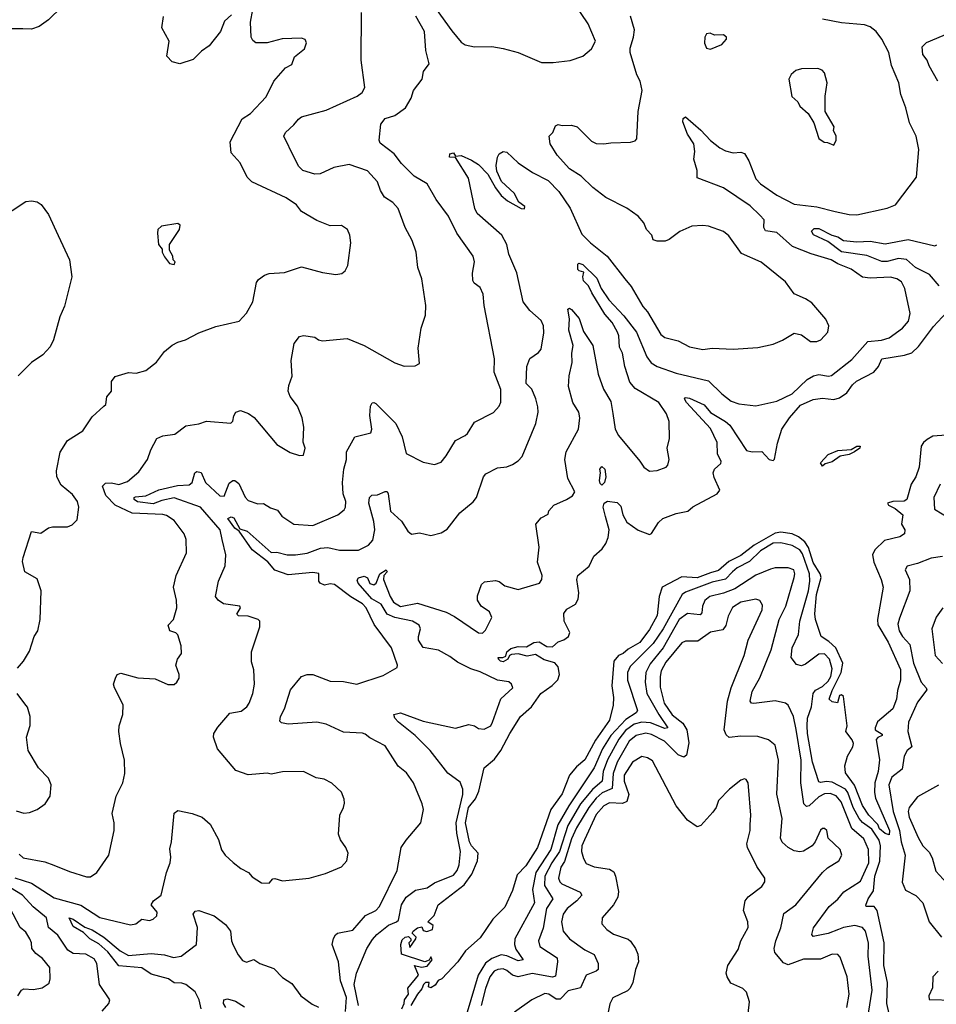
# Model space of a CAD drawing. Extents: x 1246230 to 1426786, y 660032 to 763141.
# Tile 343 of 566: x 1362013 to 1366833, y 705371 to 710548. Entities that reach past the tile are written whole.
import ezdxf

# ---------------------------------------------------------------- set-up
doc = ezdxf.new("R2010")
doc.units = 0

msp = doc.modelspace()

# ---------------------------------------------------------------- linework, layer by layer
at = {"layer": '0CON10XD'}
for points in [[(1362234.2, 710615.8), (1362165, 710546.7), (1362115, 710512.5), (1362075, 710497.5), (1362029.3, 710499.3)], [(1364180.9, 710635), (1364285, 710489.4), (1364335, 710429.4), (1364355, 710415.6), (1364404.5, 710404.5), (1364495, 710407.1), (1364555, 710396.4), (1364635, 710374.4), (1364757, 710323), (1364817.6, 710322.4), (1364907.6, 710332.4), (1364974.3, 710355.7), (1365020, 710395), (1365041.4, 710435), (1365002.4, 710525), (1364928, 710635)], [(1362001.1, 707138.9), (1362033.3, 707175), (1362065, 707227.5), (1362090, 707305), (1362109.2, 707335), (1362121.4, 707395), (1362125.8, 707545), (1362105, 707607.5), (1362040, 707645), (1362028.3, 707698.3), (1362030.7, 707719.3), (1362075, 707857.5), (1362125, 707847.5), (1362164.1, 707875.9), (1362185, 707881.2), (1362265, 707881.2), (1362288.8, 707891.2), (1362315, 707917.5), (1362324.2, 707985), (1362317.5, 708015), (1362290.9, 708050.9), (1362230.9, 708100.9), (1362209.2, 708145), (1362207.1, 708175), (1362226.4, 708273.6), (1362264.3, 708335.7), (1362345, 708386), (1362395, 708460), (1362455, 708516), (1362466, 708525), (1362472, 708565), (1362496.2, 708595), (1362496, 708645), (1362515, 708671.2), (1362585, 708692.5), (1362625, 708689.2), (1362676.8, 708703.2), (1362732.7, 708747.3), (1362775, 708802.5), (1362815, 708836), (1362845, 708852.5), (1362885, 708864), (1362955, 708901.2), (1363045, 708934), (1363167.9, 708962.1), (1363206.2, 709005), (1363238.8, 709065), (1363258, 709165), (1363268.8, 709181.2), (1363300, 709205), (1363325, 709212.5), (1363405, 709219.2), (1363495, 709247.5), (1363605, 709218), (1363675, 709208.8), (1363707.3, 709212.7), (1363725, 709227.5), (1363738.8, 709255), (1363754, 709375), (1363748.8, 709415), (1363736.7, 709445), (1363705, 709466), (1363645, 709463.3), (1363575, 709492.5), (1363495, 709539.4), (1363468.6, 709575), (1363415, 709611.4), (1363233.8, 709695), (1363209.1, 709719.1), (1363172, 709795), (1363125, 709847.5), (1363119.2, 709905), (1363183.8, 710026.2), (1363226.1, 710053.9), (1363308.9, 710141.1), (1363348.8, 710225), (1363410.8, 710295), (1363445, 710312.7), (1363458.3, 710351.7), (1363510, 710395), (1363521.2, 710425), (1363515, 710442.5), (1363495, 710450), (1363392.7, 710447.3), (1363315, 710426), (1363255, 710426.7), (1363238.3, 710438.3), (1363230, 710455), (1363226.7, 710535), (1363239.3, 710600.7)], [(1362193.3, 706103.3), (1362275, 706068.9), (1362365, 706041.1), (1362385, 706042.2), (1362418, 706065), (1362481.2, 706155), (1362509.4, 706285), (1362510, 706325), (1362498.8, 706375), (1362521.2, 706465), (1362556, 706535), (1362565.8, 706585), (1362564.3, 706655), (1362542.4, 706742.4), (1362534.1, 706805.9), (1362535.8, 706835), (1362555.8, 706895), (1362557.5, 706945), (1362511.2, 707035), (1362506.7, 707055), (1362516, 707085), (1362526.2, 707105), (1362545, 707112.5), (1362635, 707086.7), (1362725, 707082), (1362791.7, 707051.7), (1362825, 707053.3), (1362840, 707065), (1362851.2, 707085), (1362851.2, 707105), (1362833.8, 707155), (1362842.5, 707185), (1362864.2, 707215.8), (1362861.9, 707255), (1362844.2, 707314.2), (1362834.2, 707324.2), (1362803.3, 707335), (1362793.8, 707365), (1362822.2, 707395), (1362839.4, 707455), (1362838.1, 707495), (1362821.9, 707565), (1362836, 707625), (1362890, 707745), (1362888.6, 707815), (1362878.6, 707845), (1362825, 707914.2), (1362785, 707940.6), (1362765, 707946.2), (1362605, 707953.4), (1362515.8, 707995.8), (1362466.7, 708046.7), (1362448.5, 708095), (1362465, 708110.6), (1362495, 708112.1), (1362535, 708103.9), (1362580.2, 708119.8), (1362639.6, 708170.4), (1362685.3, 708234.7), (1362703.1, 708286.9), (1362734.2, 708345), (1362765, 708360), (1362828, 708368), (1362887, 708413), (1362955, 708422.9), (1362995, 708437.5), (1363123.9, 708426.1), (1363133.9, 708436.1), (1363139.2, 708465), (1363150, 708485), (1363175, 708493.3), (1363216.5, 708476.5), (1363246, 708456), (1363365, 708314.2), (1363435, 708272.5), (1363485, 708256.7), (1363505, 708257.5), (1363513.8, 708295), (1363503.6, 708326.4), (1363508, 708405), (1363498.6, 708455), (1363474.3, 708515), (1363435, 708566.2), (1363424.3, 708595), (1363427.5, 708625), (1363445.7, 708674.3), (1363441.1, 708755), (1363456, 708845), (1363485, 708881.2), (1363505, 708888), (1363565, 708879.2), (1363584.5, 708864.5), (1363605, 708858.6), (1363735, 708870.9), (1363825, 708834.2), (1363985, 708744), (1364035, 708726.7), (1364093, 708727), (1364115, 708740), (1364109.3, 708820.7), (1364123.8, 708925), (1364147.5, 708995), (1364149.4, 709045), (1364127.5, 709185), (1364107.1, 709245), (1364097.5, 709325), (1364076.6, 709386.6), (1364040.8, 709455), (1364002.5, 709555), (1363975, 709586), (1363932, 709615), (1363909.7, 709649.7), (1363894, 709695), (1363842.6, 709752.6), (1363745, 709785.5), (1363665, 709769.6), (1363593.1, 709736.9), (1363564.6, 709734.6), (1363502, 709755), (1363481.4, 709775), (1363456.4, 709823.6), (1363402.5, 709935), (1363411.1, 709955), (1363455.3, 709994.7), (1363478.6, 710025), (1363495, 710036.5), (1363625, 710072.3), (1363787.5, 710145), (1363814.4, 710165), (1363828.5, 710191.5), (1363808.2, 710335), (1363811.2, 710585)], [(1363315, 706586), (1363215, 706577.5), (1363150.3, 706600.3), (1363053.5, 706715), (1363032.9, 706775), (1363034.6, 706795), (1363055, 706828.6), (1363118.5, 706901.5), (1363178.3, 706911.7), (1363207.1, 706935), (1363220.6, 706955), (1363239.4, 707005), (1363248.1, 707055), (1363245, 707130), (1363232.1, 707172.1), (1363231.5, 707225), (1363275.9, 707355.9), (1363276.2, 707385), (1363267.5, 707395), (1363215, 707411.2), (1363164.2, 707414.2), (1363155, 707422.5), (1363174, 707455), (1363171.2, 707465), (1363085, 707477.1), (1363057.1, 707495), (1363043.1, 707515), (1363058.5, 707595), (1363092.8, 707677.2), (1363096.7, 707735), (1363078.5, 707815), (1363067.1, 707865), (1362964.3, 707985), (1362825, 708033.2), (1362760, 708020), (1362715, 708002.7), (1362632.5, 708012.5), (1362614.8, 708025), (1362614.6, 708035), (1362621.2, 708038.8), (1362676.2, 708043.8), (1362745, 708075.6), (1362842.2, 708097.8), (1362905, 708102.7), (1362919.8, 708115), (1362934.7, 708165), (1362945, 708172.7), (1362966.5, 708166.5), (1362989.6, 708115), (1363065, 708044.2), (1363087.9, 708042.1), (1363115, 708110.8), (1363134.5, 708125.5), (1363145, 708125.7), (1363165, 708110), (1363198.1, 708038.1), (1363215, 708019.2), (1363265, 708002.9), (1363295, 708004.3), (1363331.9, 707981.9), (1363368.9, 707968.9), (1363391.7, 707938.3), (1363455.5, 707895.5), (1363555, 707889.2), (1363686.3, 707943.7), (1363719.3, 707970.7), (1363726.9, 707985), (1363728.2, 708015), (1363714.7, 708055), (1363709.8, 708115), (1363717.6, 708185), (1363732, 708235), (1363730.9, 708275), (1363775, 708353.8), (1363858.8, 708375), (1363864, 708395), (1363853.7, 708466.3), (1363857.1, 708515), (1363866.1, 708533.9), (1363875, 708535.8), (1363885, 708529.2), (1363990.9, 708425), (1364024.7, 708354.7), (1364045, 708266.2), (1364135, 708222.2), (1364195, 708209.2), (1364228.7, 708221.3), (1364255, 708253.8), (1364304, 708335), (1364355, 708360.8), (1364367.9, 708372.1), (1364405, 708431.2), (1364505, 708482.5), (1364534.3, 708515), (1364543.5, 708536.5), (1364543.4, 708603.4), (1364508.1, 708695), (1364510, 708765), (1364455.7, 709045), (1364450.8, 709105), (1364435, 709140), (1364403, 709163), (1364395.9, 709175.9), (1364394.3, 709215), (1364404.3, 709275), (1364397.5, 709305), (1364312.2, 709425), (1364267.3, 709515), (1364203, 709603), (1364156.4, 709685), (1364087.5, 709725), (1364021.5, 709791.5), (1363982.4, 709842.4), (1363908.3, 709898.3), (1363904.2, 709915), (1363912.3, 709997.7), (1363935, 710028.1), (1363985, 710043.1), (1364041.1, 710085), (1364071.9, 710135), (1364083.8, 710175), (1364128.8, 710235), (1364136.7, 710275), (1364165.8, 710315), (1364149.2, 710385), (1364142.5, 710485), (1364096.6, 710566.6)], [(1363127.3, 710572.7), (1363089.7, 710540.3), (1363069.2, 710485), (1363009.5, 710410.5), (1362968.3, 710381.7), (1362925, 710337.5), (1362855, 710316), (1362815, 710326.7), (1362786.7, 710355), (1362798.6, 710435), (1362760.6, 710505), (1362769.4, 710565)], [(1364737.1, 708512.9), (1364727.3, 708555), (1364705.4, 708605), (1364677.2, 708635), (1364679.7, 708725), (1364695, 708765.6), (1364742.1, 708797.9), (1364755.4, 708814.6), (1364769.5, 708900.5), (1364768, 708938), (1364755.3, 708965.3), (1364695, 709018.2), (1364660.7, 709065), (1364626.7, 709216.7), (1364585.5, 709315), (1364575.3, 709365), (1364548.1, 709415), (1364419, 709529), (1364407.3, 709555), (1364373.9, 709715), (1364305, 709822.5), (1364273.3, 709825), (1364275, 709842.5), (1364295, 709846.7), (1364305, 709830), (1364335, 709833.3), (1364388.3, 709808.3), (1364425, 709786.9), (1364475.3, 709735.3), (1364515, 709664), (1364545, 709623.8), (1364577.5, 709595), (1364650, 709555), (1364667.5, 709552.5), (1364670, 709565), (1364638.3, 709588.3), (1364612.9, 709635), (1364547.5, 709697.5), (1364521.9, 709751.9), (1364519.2, 709780.8), (1364526.4, 709825), (1364535, 709842.1), (1364555, 709854.7), (1364575, 709851.2), (1364635, 709795.4), (1364710.6, 709745), (1364792, 709702), (1364848.7, 709645), (1364907.2, 709557.2), (1364969.5, 709419.5), (1365015, 709374.4), (1365102.2, 709305), (1365194.7, 709184.7), (1365229.3, 709145), (1365289.5, 709039.5), (1365315, 709012.2), (1365385, 708892.5), (1365405, 708877.1), (1365475, 708859.5), (1365535, 708827.5), (1365605, 708813.3), (1365655, 708820), (1365765, 708815.6), (1365895, 708824.3), (1365975, 708842), (1366025, 708862), (1366085, 708900), (1366125, 708890), (1366172.5, 708855), (1366205, 708856), (1366225.6, 708864.4), (1366262, 708905), (1366268.3, 708938.3), (1366252.3, 708972.3), (1366178.3, 709058.3), (1366145, 709080.8), (1366085, 709107.1), (1366039.4, 709169.4), (1365912.2, 709272.2), (1365809.1, 709319.1), (1365741.7, 709411.7), (1365715, 709434), (1365635, 709462.5), (1365605, 709466.2), (1365548.3, 709461.7), (1365485, 709433.8), (1365428.9, 709391.1), (1365406.9, 709383.1), (1365365, 709382.9), (1365345, 709390), (1365336.7, 709415), (1365308.8, 709445), (1365295, 709480), (1365265, 709513.8), (1365205, 709556.2), (1365095, 709612), (1365026.2, 709665), (1364965, 709725.6), (1364905, 709764.3), (1364840, 709835), (1364802.5, 709895), (1364797.5, 709935), (1364816.1, 709953.9), (1364830.7, 709989.3), (1364845, 709996.7), (1364865, 709991.2), (1364915, 709993.8), (1364944.2, 709984.2), (1365019.7, 709909.7), (1365045, 709896.9), (1365085, 709894.4), (1365120.9, 709900.9), (1365225, 709904.2), (1365249.5, 709910.5), (1365258.3, 709921.7), (1365265.4, 710065), (1365287.1, 710175), (1365275.4, 710225), (1365258.3, 710258.3), (1365222.7, 710375), (1365222.8, 710397.2), (1365241.2, 710455), (1365246.4, 710493.6), (1365225, 710566.7)], [(1364955, 709227.4), (1364948.2, 709235), (1364948.6, 709261.4), (1364953.3, 709266.7), (1364975, 709260.2), (1365047.8, 709187.8), (1365071.2, 709135), (1365110.7, 709075), (1365190.5, 708990.5), (1365255.9, 708905), (1365310.6, 708775), (1365333.9, 708743.9), (1365365, 708724.7), (1365465, 708688.6), (1365635, 708648.5), (1365705, 708580.9), (1365755, 708542.5), (1365795, 708528.1), (1365885, 708516.7), (1365995, 708542.5), (1366075, 708581.2), (1366154.2, 708655.8), (1366188, 708675), (1366215, 708682.5), (1366266.4, 708673.6), (1366282.8, 708677.2), (1366389.2, 708760.9), (1366473.8, 708855), (1366545, 708862.5), (1366585, 708875.5), (1366655.6, 708925), (1366687.7, 708962.3), (1366696.6, 709003.4), (1366667.3, 709135), (1366650.2, 709170.2), (1366625.5, 709185.5), (1366593.2, 709193.2), (1366485, 709188.9), (1366445, 709193.5), (1366385, 709235.5), (1366315, 709263.3), (1366281.2, 709285), (1366175, 709316.2), (1366076.9, 709355), (1365995, 709428.7), (1365935, 709437.4), (1365926.6, 709455), (1365928, 709495), (1365905, 709519.8), (1365855, 709569.1), (1365715, 709664.3), (1365576.2, 709716.2), (1365576.2, 709755), (1365557.5, 709815), (1365564, 709855), (1365557.5, 709895), (1365525.4, 709945.4), (1365500.3, 710010.3), (1365501.5, 710028.5), (1365513.6, 710036.4), (1365595, 709967.5), (1365645, 709913.1), (1365695, 709874.3), (1365725, 709858.1), (1365765, 709846.9), (1365805, 709851.2), (1365823.9, 709843.9), (1365847.1, 709805), (1365885, 709710.6), (1365909.4, 709685), (1365994.7, 709624.7), (1366085, 709577.7), (1366205, 709563.8), (1366301.2, 709538.8), (1366375, 709523.1), (1366415, 709521.4), (1366575, 709557.3), (1366618.8, 709575), (1366729.5, 709720.5), (1366741.4, 709865), (1366727.5, 709935), (1366691.4, 710005), (1366672.5, 710085), (1366646.7, 710155), (1366635.6, 710215), (1366596.8, 710306.8), (1366583.1, 710375), (1366546.9, 710445), (1366516.8, 710485), (1366485, 710509.6), (1366455, 710520.8), (1366335, 710530.9), (1366235, 710550.6)], [(1362029.3, 710499.3), (1361915, 710500)], [(1365645, 710392.5), (1365705, 710417.5), (1365730, 710445), (1365730, 710455), (1365715, 710467.5), (1365667, 710467), (1365643.6, 710476.4), (1365625, 710472.5), (1365616.7, 710455), (1365613.9, 710423.9), (1365625, 710397.5), (1365645, 710392.5)], [(1366841.2, 710225), (1366795.8, 710305.8), (1366786, 710335), (1366762.9, 710365), (1366758.5, 710405), (1366782.3, 710427.7), (1366902.3, 710477.7)], [(1366295, 709887.5), (1366307.5, 709915), (1366306.7, 709935), (1366293.3, 709965), (1366296.2, 709985), (1366248.8, 710065), (1366248.8, 710145), (1366259.2, 710215), (1366245, 710267.5), (1366232.5, 710282.5), (1366210.5, 710290.5), (1366125, 710290), (1366095, 710280), (1366070.7, 710259.3), (1366057.5, 710235), (1366074.3, 710144.3), (1366105.8, 710115.8), (1366115, 710092.5), (1366160, 710055), (1366190, 710005), (1366215, 709922.5), (1366243, 709903), (1366261.7, 709901.7), (1366295, 709887.5)], [(1361895, 709493.6), (1362045, 709592.5), (1362075, 709595.8), (1362105, 709589.2), (1362125.5, 709575.5), (1362165, 709523.8), (1362215, 709413.8), (1362275.6, 709285), (1362287.1, 709195), (1362248.2, 709041.8), (1362224, 708985), (1362191.1, 708865), (1362172.7, 708827.3), (1362134.5, 708785.5), (1362074.4, 708745.6), (1362005, 708676)], [(1362825, 709260), (1362830, 709275), (1362820, 709285), (1362817.5, 709305), (1362800, 709335), (1362800, 709365), (1362853.3, 709445), (1362857, 709467), (1362845, 709476.7), (1362758.3, 709461.7), (1362740, 709445), (1362737.5, 709425), (1362742.5, 709365), (1362761.7, 709341.7), (1362762.5, 709325), (1362775, 709300), (1362800, 709265), (1362825, 709260)], [(1366848.1, 709148.1), (1366797.1, 709207.1), (1366724.2, 709244.2), (1366676.7, 709286.7), (1366635, 709292.5), (1366575, 709276.8), (1366546.1, 709276.1), (1366467.6, 709307.6), (1366335, 709327), (1366262, 709382), (1366186.7, 709416.7), (1366176.7, 709435), (1366190.5, 709449.5), (1366215, 709449), (1366284.4, 709414.4), (1366315, 709405.7), (1366345, 709385.8), (1366415, 709379), (1366485, 709383.4), (1366565, 709368.6), (1366685, 709391.2), (1366825, 709358.2), (1366836.6, 709363.4)], [(1363794.9, 705365), (1363772.2, 705475), (1363784.6, 705535.4), (1363839.3, 705665), (1363867.7, 705712.3), (1363891.3, 705738.7), (1363952.4, 705787.6), (1363995, 705804.2), (1364005, 705814.2), (1364021.3, 705895), (1364045, 705935.3), (1364095, 705971.4), (1364155, 705983.5), (1364195, 706009.6), (1364295, 706050), (1364313.1, 706075), (1364323.6, 706105), (1364331.8, 706175), (1364311.7, 706271.7), (1364309.1, 706325), (1364344.2, 706475), (1364342.9, 706502.9), (1364329.8, 706539.8), (1364265, 706585.6), (1364171.1, 706705), (1364092.7, 706785), (1364004.5, 706855), (1363986, 706875), (1363980, 706895), (1364015, 706903.1), (1364135, 706859.6), (1364305, 706822.9), (1364375, 706842.2), (1364404.6, 706834.6), (1364425, 706821.4), (1364455, 706818), (1364491.2, 706835), (1364499.2, 706855), (1364543.2, 706976.8), (1364606.7, 707035), (1364600, 707055), (1364585, 707065.8), (1364525, 707075.7), (1364435, 707119.6), (1364385, 707134.5), (1364315, 707170), (1364275, 707200.5), (1364215, 707232.7), (1364135, 707246.7), (1364110.8, 707285), (1364110, 707305), (1364120.6, 707345), (1364112.9, 707365), (1364079.2, 707385), (1363985, 707405.3), (1363945, 707421.9), (1363914.3, 707475), (1363865, 707502.8), (1363792.3, 707585), (1363788.5, 707601.5), (1363795, 707613), (1363825, 707622), (1363842.8, 707612.8), (1363855, 707583.8), (1363875, 707576.1), (1363887.6, 707585), (1363906.9, 707635), (1363940, 707655), (1363944.6, 707645), (1363928.4, 707625), (1363925.3, 707605), (1363961.1, 707515), (1363978.2, 707485), (1364015, 707463.3), (1364105, 707479.5), (1364255, 707432.5), (1364300.3, 707410.2), (1364425, 707324.4), (1364447, 707323), (1364462.3, 707337.7), (1364496.7, 707405), (1364483.3, 707435), (1364440, 707465), (1364421.2, 707495), (1364420.8, 707519.2), (1364441.2, 707578.8), (1364457.7, 707592.3), (1364515, 707598.8), (1364535, 707593.8), (1364565, 707570.8), (1364635, 707551.9), (1364746.7, 707585), (1364758, 707605), (1364760, 707625), (1364736.1, 707696.1), (1364745.5, 707774.5), (1364727.5, 707895), (1364755, 707929.2), (1364792.5, 707947.5), (1364796.2, 707965), (1364822, 707995), (1364888, 708025), (1364920, 708045), (1364932, 708065), (1364895.9, 708135.9), (1364879.2, 708235), (1364886.2, 708275), (1364951.9, 708395), (1364957.8, 708455), (1364952.7, 708485), (1364922.1, 708535), (1364898.8, 708618.8), (1364902.1, 708675), (1364918.5, 708745), (1364916.7, 708795), (1364923.5, 708835), (1364900.7, 708915), (1364904.4, 708975), (1364896.2, 709025), (1364905, 709030.8), (1364915, 709024), (1364955, 708976.7), (1364978.2, 708908.2), (1365027.3, 708835), (1365054.6, 708684.6), (1365083.9, 708605), (1365121, 708541), (1365132.5, 708477.5), (1365144.5, 708395), (1365161.3, 708361.3), (1365275, 708226), (1365294.5, 708194.5), (1365324.7, 708174.7), (1365365, 708177.9), (1365412.9, 708195), (1365421.5, 708205), (1365428.6, 708235), (1365417.1, 708295), (1365429.5, 708345), (1365428.5, 708435), (1365414, 708476), (1365374.2, 708535), (1365248.9, 708608.9), (1365221.3, 708641.3), (1365194.7, 708724.7), (1365183, 708795), (1365166.6, 708826.6), (1365163.3, 708885), (1365156.5, 708905), (1365128.2, 708955), (1365089.6, 708999.6), (1365021, 709111), (1365005, 709148.6), (1364978.4, 709175), (1364974.3, 709195), (1364979.4, 709219.4), (1364955, 709227.4)], [(1364022.6, 705347.4), (1364035.3, 705374.7), (1364037.2, 705395), (1364056.9, 705425), (1364053.5, 705456.5), (1364109.5, 705525), (1364090, 705575), (1364126.4, 705566.4), (1364155, 705571.5), (1364182.5, 705605), (1364175, 705620), (1364167, 705603), (1364143.8, 705593.8), (1364020, 705635), (1364017.5, 705685), (1364025, 705710), (1364040, 705725), (1364058.3, 705728.3), (1364070, 705715), (1364070, 705705), (1364060, 705695), (1364065, 705670), (1364096.7, 705715), (1364097.5, 705725), (1364077.5, 705745), (1364082.5, 705755), (1364105, 705773.3), (1364128.3, 705778.3), (1364135, 705760), (1364153.8, 705753.8), (1364183.3, 705765), (1364186.7, 705785), (1364160, 705805), (1364192.2, 705837.8), (1364214.5, 705895), (1364351.2, 705998.8), (1364390.2, 706055), (1364420, 706125), (1364424.6, 706165), (1364389.2, 706205), (1364379.2, 706225), (1364357.8, 706325), (1364373.2, 706405), (1364409.3, 706450.7), (1364428, 706492), (1364455.7, 706614.3), (1364509.6, 706660.4), (1364543.8, 706706.2), (1364589.7, 706795), (1364647.3, 706885), (1364704.7, 706935), (1364753.2, 707005), (1364813.5, 707046.5), (1364842.5, 707077.5), (1364852.2, 707105), (1364845.2, 707145), (1364826.4, 707166.4), (1364771.8, 707181.8), (1364725, 707210), (1364681.5, 707201.5), (1364635, 707213.1), (1364599.8, 707210.2), (1364588, 707205), (1364580.4, 707185), (1364555, 707172), (1364541.5, 707175), (1364531.1, 707185), (1364530, 707195), (1364554.4, 707194.4), (1364569.4, 707200.6), (1364574.6, 707225), (1364595, 707242.2), (1364635, 707251.4), (1364678.9, 707251.1), (1364716.1, 707273.9), (1364745, 707277.2), (1364785, 707252.3), (1364815, 707251.1), (1364845, 707277.5), (1364875, 707287.9), (1364898.9, 707305), (1364906.9, 707325), (1364877, 707385), (1364874.9, 707425), (1364890.7, 707449.3), (1364935.6, 707474.4), (1364949.2, 707500.7), (1364952.8, 707535), (1364943.5, 707605), (1364948.9, 707625), (1365007.5, 707675), (1365032.6, 707727.4), (1365075.5, 707765), (1365095.8, 707794.2), (1365107.3, 707825), (1365112.2, 707865), (1365093.8, 707935), (1365080.8, 707985), (1365086, 708005), (1365105, 708016.9), (1365155, 708009.5), (1365175, 707989.5), (1365185.2, 707945.2), (1365206, 707906), (1365265, 707864.1), (1365325, 707841.1), (1365335, 707846.9), (1365371.8, 707905), (1365395, 707925.9), (1365465, 707951.8), (1365526.2, 707963.8), (1365553.4, 707986.6), (1365680.8, 708055), (1365695.6, 708075), (1365665, 708140), (1365659.5, 708165), (1365667.1, 708185), (1365700, 708215), (1365701.2, 708225), (1365682, 708265), (1365680.5, 708325), (1365645, 708398.9), (1365519.5, 708535), (1365509.4, 708555), (1365515, 708560.6), (1365535, 708557.9), (1365612.6, 708522.6), (1365645, 708482.1), (1365724.3, 708434.3), (1365747.3, 708415), (1365835, 708283.5), (1365865, 708275.5), (1365915, 708277.5), (1365953.8, 708235), (1365975, 708230), (1365982.3, 708237.7), (1365998, 708322), (1366021.7, 708395), (1366060.5, 708455), (1366118.9, 708521.1), (1366185, 708551.2), (1366235, 708557.4), (1366295, 708550.9), (1366325, 708559.2), (1366362.2, 708585), (1366392.1, 708627.9), (1366413.5, 708646.5), (1366505.3, 708695), (1366529.2, 708725), (1366546.3, 708763.7), (1366665.8, 708784.2), (1366705, 708796.7), (1366740.1, 708829.9), (1366819.2, 708935), (1366887.4, 709007.4)], [(1363726, 705334), (1363732.2, 705407.8), (1363699.3, 705495), (1363689.4, 705595), (1363655.4, 705685), (1363662.4, 705717.6), (1363673.2, 705736.8), (1363685, 705744.4), (1363765, 705761.4), (1363831.1, 705838.9), (1363885.4, 705864.6), (1363905.7, 705885), (1363998.5, 706075), (1364019.4, 706195), (1364045, 706234.2), (1364123.3, 706325), (1364135.7, 706395), (1364130, 706425), (1364084.4, 706535), (1364047.5, 706587.5), (1364003.8, 706623.8), (1363935, 706730), (1363855, 706771.5), (1363830.6, 706790.6), (1363815, 706797.1), (1363715, 706802.1), (1363623.8, 706843.8), (1363575, 706854.5), (1363425, 706843.6), (1363390.6, 706850.6), (1363380.5, 706860.5), (1363384.4, 706885), (1363405.5, 706924.5), (1363437.1, 707025), (1363495.8, 707094.2), (1363525, 707105.8), (1363554.3, 707105.7), (1363645, 707070.8), (1363715, 707067.5), (1363786.4, 707053.6), (1363925, 707099.2), (1363998.3, 707141.7), (1363999.2, 707155), (1363967.8, 707245), (1363877.9, 707367.9), (1363835.4, 707455), (1363815, 707476), (1363754.2, 707514.2), (1363668.9, 707578.9), (1363645, 707582.5), (1363615.5, 707575.5), (1363593.8, 707585), (1363586, 707595), (1363586.3, 707636.3), (1363555, 707641.6), (1363425, 707629.6), (1363355, 707654.4), (1363317.8, 707697.8), (1363235, 707759.6), (1363168, 707858), (1363144.5, 707875), (1363107.5, 707925), (1363125, 707933.1), (1363139, 707929), (1363171.2, 707871.2), (1363208.4, 707858.4), (1363335, 707747.3), (1363365, 707747.8), (1363420, 707735), (1363463.3, 707735), (1363525, 707743.8), (1363595, 707769.6), (1363632.8, 707772.8), (1363695, 707759.2), (1363795, 707758.1), (1363848, 707785), (1363869.4, 707810.6), (1363880, 707865), (1363875, 707910), (1363849.1, 708005), (1363853.3, 708035), (1363865, 708047.5), (1363895, 708049.4), (1363935, 708068), (1363945, 708066.7), (1363951.4, 708055), (1363963.6, 707963.6), (1364021.7, 707911.7), (1364055, 707859.2), (1364072.6, 707842.6), (1364115, 707849.2), (1364175, 707836), (1364229.5, 707850.5), (1364260.5, 707869.5), (1364328, 707955), (1364397.2, 708012.8), (1364415, 708036), (1364452.5, 708145), (1364465, 708160.6), (1364525, 708191.4), (1364575, 708196.7), (1364605, 708208.6), (1364635, 708228.6), (1364655, 708250.8), (1364727.1, 708425), (1364740, 708485), (1364737.1, 708512.9)], [(1366885, 708362.8), (1366815, 708358.5), (1366785, 708340.8), (1366766, 708325), (1366754.2, 708305), (1366743.2, 708195), (1366725.3, 708145), (1366701.3, 708105), (1366678.2, 708025), (1366665, 708016.2), (1366605, 708014.1), (1366577.1, 708005), (1366581.5, 707995), (1366617.5, 707977.5), (1366657.1, 707945), (1366650, 707895), (1366667.5, 707865), (1366666.5, 707845), (1366641.6, 707828.4), (1366560.4, 707809.6), (1366510.2, 707759.8), (1366497.9, 707735), (1366504.7, 707695.3), (1366543.6, 707605), (1366554.2, 707565), (1366523.8, 707395), (1366526.3, 707366.3), (1366580.6, 707275), (1366645, 707131.2), (1366645.5, 707075), (1366629.6, 707020.4), (1366624.7, 706975.3), (1366605.3, 706924.7), (1366524.5, 706855.5), (1366511.2, 706825), (1366511.2, 706815), (1366549.2, 706790.8), (1366548.8, 706785), (1366525.9, 706774.1), (1366517, 706763), (1366534.3, 706655.7), (1366528.2, 706595), (1366509.5, 706535), (1366508.9, 706485), (1366514, 706455), (1366587.2, 706285), (1366585, 706261.9), (1366565, 706269.4), (1366535, 706293.2), (1366526.6, 706316.6), (1366478, 706365), (1366445, 706415.6), (1366402.7, 706522.7), (1366355, 706587.5), (1366351.5, 706625), (1366366.1, 706675), (1366394.6, 706725), (1366397.3, 706742.7), (1366390.9, 706760.9), (1366358, 706805), (1366365.3, 706834.7), (1366349.5, 706960.5), (1366345, 706990), (1366335, 706997.3), (1366324.3, 706995), (1366314.2, 706955.8), (1366285, 706960.9), (1366270, 706975), (1366285, 707021.8), (1366333.2, 707115), (1366342.3, 707165), (1366304.5, 707244.5), (1366268.9, 707278.9), (1366228.2, 707305), (1366198.1, 707395), (1366194.5, 707424.5), (1366202.7, 707525), (1366228.5, 707615), (1366222.6, 707635), (1366185, 707693.8), (1366162, 707772), (1366142, 707802), (1366108.4, 707828.4), (1366074.5, 707844.5), (1366015, 707854), (1365985, 707848.4), (1365875.1, 707784.9), (1365805, 707730.8), (1365741.7, 707698.3), (1365687.5, 707652.5), (1365645, 707639.9), (1365575, 707612.8), (1365495, 707618.6), (1365392.4, 707565), (1365375.2, 707514.8), (1365364.7, 707415), (1365325, 707342.3), (1365275, 707273.9), (1365212.3, 707237.7), (1365186.6, 707215), (1365162.5, 707205), (1365137.8, 707175), (1365126.3, 707046.3), (1365135.4, 706985), (1365133.6, 706943.6), (1365114.6, 706865), (1365041, 706759), (1364985, 706656.5), (1364940.8, 706619.2), (1364904.7, 706575.3), (1364865, 706477.5), (1364805.4, 706395), (1364735.4, 706195), (1364675, 706100), (1364628.3, 706051.7), (1364605, 705970), (1364565, 705881.2), (1364502, 705818), (1364435, 705721.2), (1364357.3, 705652.7), (1364316.7, 705595), (1364232.5, 705505), (1364213.6, 705496.4), (1364197.7, 705472.3), (1364175, 705457.5), (1364163, 705463), (1364165.9, 705485.9), (1364146.7, 705485), (1364137.1, 705475), (1364128, 705452), (1364104.4, 705425), (1364070.5, 705365)], [(1366235, 708200), (1366225, 708217.5), (1366265, 708261.2), (1366315, 708282.9), (1366385, 708287.9), (1366415, 708305.2), (1366433.3, 708305), (1366431.9, 708295), (1366403.8, 708275), (1366375, 708260.9), (1366327.4, 708252.6), (1366285, 708223.1), (1366248.3, 708211.7), (1366235, 708200)], [(1365075, 708101.2), (1365065, 708109.2), (1365061.2, 708125), (1365067.3, 708165), (1365063.3, 708185), (1365075, 708199.2), (1365090, 708185), (1365095.5, 708145), (1365088.5, 708115), (1365075, 708101.2)], [(1366854.4, 708105), (1366820.4, 708035), (1366823.8, 707973.9), (1366903.5, 707925)], [(1366154.4, 706835), (1366156.1, 706875), (1366177.6, 706935), (1366185.2, 707005), (1366198.1, 707021.9), (1366235, 707041.1), (1366265, 707069.8), (1366278.7, 707095), (1366285.7, 707135.7), (1366272.3, 707185), (1366244.4, 707214.4), (1366215, 707211.9), (1366145, 707159.2), (1366125, 707150.6), (1366097.7, 707157.7), (1366070, 707195), (1366074.7, 707245), (1366108.6, 707315), (1366114.7, 707384.7), (1366161.7, 707545), (1366168.9, 707595), (1366166.6, 707635), (1366129.6, 707739.6), (1366115, 707760.4), (1366075, 707784), (1366015, 707797.6), (1365975, 707795.9), (1365909.2, 707755), (1365851.7, 707698.3), (1365785.3, 707665), (1365761.3, 707645), (1365724, 707606), (1365655, 707589.6), (1365515, 707537.6), (1365496.5, 707525), (1365397.1, 707345), (1365345, 707268.9), (1365223.6, 707146.4), (1365210, 707115), (1365209.8, 707075), (1365262.2, 706915), (1365255, 706903.8), (1365200.7, 706869.3), (1365121.6, 706785), (1365078.7, 706715), (1365033.6, 706615), (1364900, 706415), (1364843.3, 706315), (1364806.3, 706185), (1364728, 706065), (1364708.9, 705975), (1364720.4, 705905), (1364617, 705715), (1364614.9, 705684.9), (1364621.7, 705661.7), (1364660.6, 705605), (1364635, 705600), (1364575, 705626.8), (1364545, 705630.8), (1364495, 705612.7), (1364461.8, 705588.2), (1364423.5, 705525), (1364346.6, 705265)], [(1366865, 707725.5), (1366806.9, 707716.9), (1366735, 707688.2), (1366680, 707675), (1366668.8, 707655), (1366691.4, 707605), (1366694.5, 707545), (1366638.9, 707401.1), (1366630.9, 707369.1), (1366638.2, 707335), (1366655, 707305.5), (1366693.2, 707263.2), (1366714, 707165), (1366752.8, 707065), (1366780.6, 707035), (1366783.1, 707025), (1366735, 706960), (1366687.2, 706855), (1366683.4, 706805), (1366704.2, 706725), (1366679.4, 706705), (1366664, 706676), (1366653.3, 706606.7), (1366599.1, 706565), (1366583.4, 706525), (1366605.9, 706384.1), (1366640.3, 706285), (1366648, 706225), (1366670.2, 706155), (1366653.7, 706013.7), (1366672, 705972), (1366726.4, 705943.6), (1366762.3, 705905), (1366795.8, 705805), (1366860.1, 705725)], [(1366476.4, 705325), (1366495.8, 705445), (1366475.6, 705625), (1366476.7, 705695), (1366461.1, 705755), (1366444.7, 705774.7), (1366405.3, 705785.2), (1366345, 705775.2), (1366319.4, 705765), (1366265, 705744), (1366185, 705728.2), (1366177.9, 705737.9), (1366186.7, 705773.3), (1366270, 705885), (1366315, 705923.6), (1366347.1, 705962.9), (1366435, 706018.6), (1366478.4, 706115), (1366477.4, 706185), (1366451.6, 706241.6), (1366389.4, 706295), (1366332.6, 706435), (1366306.6, 706466.5), (1366275, 706479.1), (1366245, 706478.1), (1366215, 706462.5), (1366165, 706413.8), (1366151.2, 706411.2), (1366136.2, 706425), (1366121.6, 706535), (1366123.3, 706655), (1366096.3, 706816.3), (1366082.1, 706885), (1366055, 706944), (1366040, 706955), (1365985, 706966.2), (1365873.1, 706953.1), (1365861.2, 706955), (1365853.5, 706965), (1365864.7, 707015), (1365905, 707087.1), (1365964.2, 707235), (1366006.6, 707395), (1366041.2, 707465), (1366085.9, 707615), (1366089.2, 707635), (1366084.5, 707654.5), (1366055, 707665.6), (1365985, 707665.5), (1365960.9, 707659.1), (1365885, 707626.7), (1365772.9, 707555), (1365715, 707532.4), (1365641.8, 707515), (1365615.5, 707494.5), (1365603.8, 707463.8), (1365600.5, 707429.5), (1365591.9, 707418.1), (1365525, 707425.8), (1365481, 707395), (1365396.2, 707245), (1365328.5, 707161.5), (1365305.2, 707115), (1365301.5, 707065), (1365310.4, 707005), (1365374.2, 706894.2), (1365422, 706825), (1365405, 706820.5), (1365330.2, 706850.2), (1365285.4, 706854.6), (1365245, 706844), (1365199, 706811), (1365162.9, 706765), (1365105, 706657.1), (1365081.8, 706595), (1365075.3, 706544.7), (1365025, 706500.2), (1364962.2, 706425), (1364895, 706310.9), (1364852.3, 706175), (1364810.8, 706115), (1364775.4, 706045), (1364772.1, 705995), (1364816.2, 705925), (1364783.3, 705875), (1364765, 705772), (1364740.9, 705705), (1364748.9, 705675), (1364838.9, 705615), (1364842, 705595), (1364830.4, 705519.6), (1364815, 705513.3), (1364707.6, 705532.4), (1364635, 705516.5), (1364604.7, 705524.7), (1364575, 705549.1), (1364555, 705557.3), (1364528, 705555), (1364507.9, 705545), (1364485, 705515.5), (1364462, 705455), (1364439, 705365)], [(1366362.7, 705355), (1366374.7, 705425), (1366364.7, 705515), (1366328.2, 705618.2), (1366315, 705632.5), (1366285, 705634.5), (1366225, 705608), (1366135, 705607.9), (1366055, 705579.2), (1366028.8, 705588.8), (1365984.2, 705644.2), (1365981.4, 705665), (1365988.9, 705705), (1366015, 705773.8), (1366032.2, 705847.8), (1366095.3, 705894.7), (1366234.4, 706065), (1366261.1, 706088.9), (1366320, 706125), (1366336.9, 706155), (1366326.9, 706185), (1366264.6, 706244.6), (1366257.5, 706285), (1366245, 706296.2), (1366235, 706296), (1366225, 706286.2), (1366196.5, 706225), (1366181.1, 706205), (1366135, 706176.9), (1366115, 706172.5), (1366085, 706177.7), (1366054.2, 706195), (1366022.8, 706222.8), (1366014.6, 706245), (1366022.2, 706347.8), (1365994, 706476), (1366003.6, 706655), (1365985, 706733.8), (1365951.4, 706761.4), (1365895, 706778.5), (1365805, 706780.5), (1365744.3, 706774.3), (1365727.4, 706787.4), (1365718.5, 706815), (1365736, 706965), (1365753.9, 707035), (1365822.9, 707205), (1365843.5, 707285), (1365916.8, 707445), (1365918.8, 707468.8), (1365905, 707494.3), (1365885, 707500.8), (1365805, 707484.8), (1365762, 707458), (1365738.7, 707411.3), (1365727, 707363), (1365709.9, 707340.1), (1365645, 707328.1), (1365579.4, 707280.6), (1365515, 707279.6), (1365495, 707270.9), (1365410.8, 707169.2), (1365386.8, 707125), (1365380.9, 707095), (1365381.8, 707038.2), (1365402.3, 706955), (1365445, 706892.2), (1365499.6, 706849.6), (1365521.2, 706815), (1365532.5, 706745), (1365518.9, 706681.1), (1365505, 706670.6), (1365475, 706682.9), (1365403.1, 706755), (1365335, 706790.4), (1365305, 706795.9), (1365255, 706783.7), (1365218.3, 706755), (1365155, 706644.7), (1365133.4, 706585), (1365129, 706505), (1365076.7, 706483.3), (1365045.4, 706455), (1365006, 706405), (1364941.7, 706298.3), (1364915, 706240.7), (1364877.9, 706122.1), (1364858.1, 706091.9), (1364847.2, 706035), (1364853.1, 706015), (1364864.4, 706005), (1364960.5, 705960.5), (1364969.4, 705945), (1364943.6, 705915), (1364892.7, 705875), (1364870.4, 705845), (1364862.8, 705805), (1364870.4, 705755), (1364904.5, 705715), (1364985, 705658.4), (1365033.8, 705633.8), (1365055.4, 705585), (1365055.6, 705555), (1365044, 705545), (1364992.5, 705525), (1364962.9, 705457.1), (1364898.1, 705441.9), (1364855, 705397.5), (1364835, 705397.8), (1364795, 705423.9), (1364775, 705428.8), (1364706.9, 705395), (1364615, 705330.6)], [(1366867.5, 707455), (1366833.1, 707406.9), (1366809.6, 707345), (1366827.3, 707205), (1366865, 707162.3)], [(1361995, 706388.8), (1362035, 706375.8), (1362065, 706379.2), (1362104.4, 706395.6), (1362146.2, 706425), (1362174, 706465), (1362178, 706525), (1362165, 706560), (1362112.5, 706615), (1362057.5, 706705), (1362048.1, 706775), (1362067.3, 706837.3), (1362068.6, 706885), (1362053.9, 706933.9), (1362040.7, 706950.7), (1362000, 707005)], [(1366585, 705320.6), (1366572.3, 705375), (1366575.9, 705485.9), (1366556.7, 705575), (1366558.3, 705695), (1366521.6, 705865), (1366506, 705886), (1366464.7, 705884.7), (1366462.5, 705892.5), (1366475, 705925.6), (1366502.2, 705967.8), (1366510.7, 706045), (1366536.1, 706123.9), (1366539.4, 706205), (1366533.5, 706233.5), (1366495, 706291.5), (1366445, 706327.7), (1366428.1, 706348.1), (1366396.8, 706405), (1366368.3, 706485), (1366355, 706502.8), (1366285, 706538.6), (1366255, 706543.2), (1366225, 706536.5), (1366215, 706541.5), (1366182.9, 706645), (1366155.6, 706795), (1366154.4, 706835)], [(1365843.4, 705323.4), (1365850, 705385), (1365835.5, 705435), (1365815, 705454.5), (1365752.8, 705482.8), (1365734, 705515), (1365728, 705535), (1365736.9, 705575), (1365790.4, 705659.6), (1365805.6, 705705), (1365844.5, 705775), (1365842.7, 705805), (1365819.6, 705865), (1365827.9, 705915), (1365844.1, 705935.9), (1365915, 705990.8), (1365931.4, 706015), (1365930.8, 706035), (1365889.2, 706095), (1365840, 706195), (1365837.5, 706215), (1365853.8, 706285), (1365853.8, 706315), (1365857.3, 706365), (1365845.6, 706515.6), (1365843.8, 706535), (1365833.6, 706553.6), (1365825, 706556.2), (1365805, 706548.8), (1365745, 706502), (1365687.8, 706442.2), (1365675.6, 706405), (1365658.6, 706381.4), (1365595, 706311.2), (1365575, 706304), (1365525, 706340), (1365465.4, 706415.4), (1365340.4, 706650.4), (1365315, 706667.8), (1365285, 706673.3), (1365235, 706644.5), (1365191.6, 706575), (1365192.5, 706545), (1365216.6, 706475), (1365205, 706438.1), (1365183.5, 706426.5), (1365115, 706431.1), (1365085, 706414.1), (1365045, 706368.9), (1364983.7, 706235), (1364969.7, 706205), (1364968.2, 706175), (1364977.4, 706137.4), (1364992, 706112), (1365034.7, 706094.7), (1365115, 706082.2), (1365137, 706067), (1365145.6, 706045), (1365161.2, 705965), (1365158.2, 705935), (1365136.3, 705893.6), (1365075.8, 705825), (1365074.2, 705795), (1365100, 705765), (1365135, 705740.6), (1365213, 705713), (1365225, 705703.8), (1365252, 705665), (1365264.2, 705635), (1365267.1, 705595), (1365251.9, 705555), (1365237.1, 705485), (1365223.4, 705456.6), (1365208.5, 705441.5), (1365132.5, 705405), (1365116.1, 705373.9), (1365100.5, 705295)], [(1361986.7, 706036.7), (1362075, 706008), (1362195, 705931.5), (1362335, 705892.7), (1362435, 705828.2), (1362595, 705788.5), (1362623.8, 705795), (1362655, 705819.2), (1362695, 705811.4), (1362715, 705818.6), (1362735, 705836.7), (1362735.6, 705855), (1362704.4, 705895), (1362716.9, 705915), (1362756.7, 705945), (1362785.6, 706065), (1362803.5, 706115), (1362807.8, 706145), (1362801.7, 706188.3), (1362811.4, 706225), (1362825, 706376.7), (1362845, 706390.6), (1362920, 706375), (1362972, 706355), (1363015, 706318.8), (1363057.9, 706237.9), (1363075, 706183.3), (1363093.8, 706155), (1363135, 706116.2), (1363176.7, 706085), (1363216.7, 706065), (1363235, 706042), (1363285, 706010), (1363325, 706007.5), (1363345, 706030), (1363355, 706032.5), (1363395, 706020), (1363535, 706034.3), (1363620.9, 706059.1), (1363705, 706093.8), (1363733.8, 706125), (1363740.8, 706165), (1363728.6, 706195), (1363699.2, 706235), (1363688.8, 706265), (1363695.8, 706365), (1363716, 706405), (1363720.5, 706429.5), (1363719.7, 706449.7), (1363705.6, 706485.6), (1363654.2, 706534.2), (1363614.1, 706554.1), (1363572.3, 706562.3), (1363505.6, 706595.6), (1363395, 706593.8), (1363335, 706581.2), (1363315, 706586)], [(1366845, 706523.6), (1366735, 706461.8), (1366690.3, 706405), (1366685.3, 706385), (1366690.8, 706355), (1366738.3, 706248.3), (1366763.1, 706205), (1366795, 706170.6), (1366811.8, 706141.8), (1366830.6, 706070.6), (1366888.4, 706008.4)], [(1362010.3, 706160.3), (1362031.2, 706141.2), (1362145, 706120.9), (1362193.3, 706103.3)], [(1362446, 705335), (1362481.2, 705375), (1362486.2, 705395), (1362431.9, 705475), (1362418.2, 705585), (1362405, 705610.4), (1362360.8, 705635), (1362295, 705638.4), (1362265.4, 705655), (1362213.3, 705735), (1362165.3, 705775), (1362153.3, 705825), (1362083.7, 705883.7), (1362028.2, 705945), (1361965, 705983.8)], [(1362003.6, 705416.4), (1362023.3, 705445), (1362035, 705452), (1362085, 705449.1), (1362131.4, 705458.6), (1362168, 705482), (1362173.1, 705505), (1362171.9, 705565), (1362132.7, 705612.7), (1362098.6, 705638.6), (1362077.3, 705665), (1362075.3, 705695), (1362066.9, 705715), (1362045, 705750.8), (1362015.5, 705775.5), (1361942.5, 705915)], [(1362968.1, 705348.1), (1362957.5, 705395), (1362935, 705437.1), (1362887.5, 705475), (1362865, 705482.5), (1362825, 705483.5), (1362795, 705505.9), (1362705, 705529.9), (1362655, 705563.2), (1362534.2, 705574.2), (1362477.3, 705647.3), (1362429.7, 705689.7), (1362381.8, 705715), (1362349, 705749), (1362295, 705779.5), (1362273.1, 705825), (1362295, 705818.3), (1362355.9, 705775.9), (1362395, 705763), (1362455, 705723.4), (1362541.6, 705651.6), (1362585, 705627.8), (1362705, 705639), (1362775, 705630.8), (1362822.5, 705617.5), (1362862.5, 705625), (1362942.9, 705685), (1362947.3, 705775), (1362925.5, 705845), (1362935, 705861.1), (1362955, 705863.8), (1363035.7, 705835.7), (1363095, 705791.2), (1363121.4, 705755), (1363126.2, 705705), (1363135, 705682.5), (1363161.5, 705631.5), (1363185, 705601.9), (1363205, 705591.9), (1363245, 705607.5), (1363275.5, 705585.5), (1363348.9, 705558.9), (1363395, 705512.9), (1363445, 705481.2), (1363492, 705415), (1363551.5, 705371.5), (1363585, 705356.9)], [(1366842.9, 705545), (1366815.5, 705515), (1366812.4, 705457.6), (1366793.2, 705415), (1366795, 705395.8), (1366927.6, 705392.4)], [(1363096.7, 705355), (1363084.8, 705375), (1363086.9, 705395), (1363105, 705399.2), (1363147.6, 705387.6), (1363195, 705357.5)]]:
    msp.add_lwpolyline(points, dxfattribs=at)

doc.saveas('drawing.dxf')
